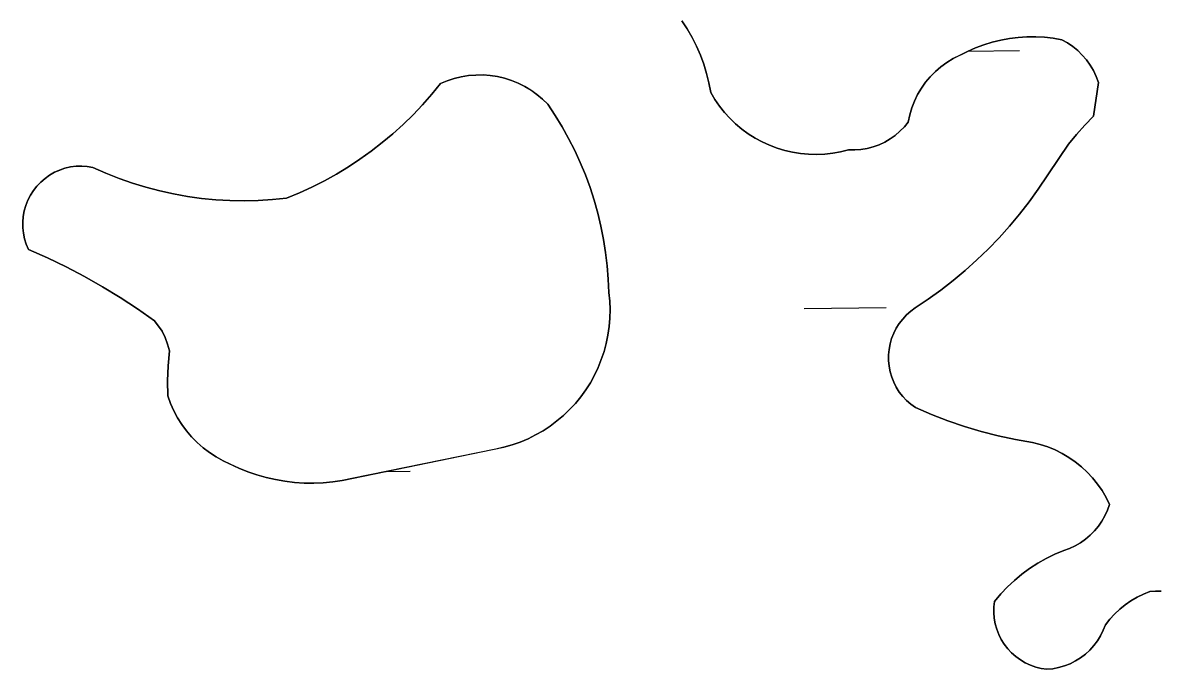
# Model space of a CAD drawing. Extents: x 3684037 to 3722149, y 433263 to 459021.
# Drawn here: x 3710630.6 to 3711075.6, y 455096.4 to 455349.5 of the extents above; entities that cross this region are included whole.
import ezdxf

# ---------------------------------------------------------------- set-up
doc = ezdxf.new("R2010")
doc.units = 0
doc.layers.add('V-TOPO-SHOR', color=7, linetype='Continuous')
doc.layers.add('V-WETL-SWMP', color=7, linetype='Continuous')

msp = doc.modelspace()

# ---------------------------------------------------------------- linework, layer by layer
at = {"layer": 'V-TOPO-SHOR'}
for points in [[(3711051.87, 455326.16), (3711050.97, 455328.49), (3711049.87, 455330.74), (3711048.59, 455332.9), (3711047.12, 455334.92), (3711045.48, 455336.83), (3711043.69, 455338.58), (3711041.76, 455340.17), (3711039.69, 455341.59), (3711037.52, 455342.83), (3711034.12, 455343.42), (3711030.69, 455343.81), (3711027.24, 455344), (3711023.79, 455343.99), (3711020.35, 455343.77), (3711016.93, 455343.35), (3711013.53, 455342.73), (3711010.18, 455341.91), (3711006.88, 455340.9), (3711003.65, 455339.7), (3711000.49, 455338.3), (3710997.42, 455336.73), (3710994.87, 455335.45), (3710992.43, 455333.97), (3710990.11, 455332.29), (3710987.95, 455330.42), (3710985.94, 455328.39), (3710984.11, 455326.2), (3710982.46, 455323.87), (3710981.01, 455321.4), (3710979.77, 455318.83), (3710978.74, 455316.17), (3710977.93, 455313.42), (3710977.35, 455310.63), (3710975.8, 455308.74), (3710974.08, 455307), (3710972.21, 455305.42), (3710970.22, 455304.02), (3710968.1, 455302.79), (3710965.88, 455301.77), (3710963.58, 455300.94), (3710961.21, 455300.32), (3710958.8, 455299.92), (3710956.37, 455299.73), (3710953.92, 455299.77), (3710950.86, 455298.99), (3710947.76, 455298.44), (3710944.63, 455298.08), (3710941.48, 455297.94), (3710938.32, 455298.02), (3710935.18, 455298.3), (3710932.07, 455298.8), (3710929, 455299.51), (3710925.98, 455300.42), (3710923.03, 455301.53), (3710920.16, 455302.84), (3710917.38, 455304.34), (3710914.71, 455306.02), (3710912.17, 455307.88), (3710909.75, 455309.91), (3710907.48, 455312.09), (3710905.35, 455314.42), (3710903.39, 455316.89), (3710901.6, 455319.48), (3710899.99, 455322.2), (3710899.29, 455325.94), (3710898.37, 455329.64), (3710897.25, 455333.28), (3710895.93, 455336.85), (3710894.41, 455340.35), (3710892.7, 455343.75), (3710890.79, 455347.05), (3710888.71, 455350.24)], [(3710682.15, 455232.83), (3710675.51, 455237.48), (3710668.72, 455241.93), (3710661.79, 455246.15), (3710654.73, 455250.15), (3710647.55, 455253.92), (3710640.25, 455257.47), (3710632.85, 455260.78), (3710631.99, 455262.81), (3710631.33, 455264.91), (3710630.87, 455267.07), (3710630.63, 455269.26), (3710630.6, 455271.46), (3710630.78, 455273.66), (3710631.17, 455275.83), (3710631.78, 455277.95), (3710632.58, 455280), (3710633.58, 455281.96), (3710634.77, 455283.82), (3710636.13, 455285.55), (3710637.65, 455287.15), (3710639.33, 455288.59), (3710641.12, 455289.86), (3710643.04, 455290.95), (3710645.06, 455291.85), (3710647.14, 455292.55), (3710649.29, 455293.04), (3710651.48, 455293.32), (3710653.68, 455293.39), (3710655.88, 455293.25), (3710658.06, 455292.89), (3710663.13, 455290.63), (3710668.3, 455288.58), (3710673.54, 455286.73), (3710678.85, 455285.09), (3710684.23, 455283.67), (3710689.65, 455282.47), (3710695.12, 455281.49), (3710700.62, 455280.73), (3710706.16, 455280.19), (3710711.71, 455279.87), (3710717.26, 455279.78), (3710722.82, 455279.91), (3710728.37, 455280.26), (3710733.9, 455280.84), (3710738.92, 455282.92), (3710743.85, 455285.18), (3710748.7, 455287.64), (3710753.45, 455290.28), (3710758.09, 455293.09), (3710762.63, 455296.08), (3710767.05, 455299.24), (3710771.35, 455302.56), (3710775.52, 455306.05), (3710779.55, 455309.69), (3710783.44, 455313.48), (3710787.18, 455317.42), (3710790.77, 455321.49), (3710794.21, 455325.7), (3710796.84, 455326.79), (3710799.55, 455327.68), (3710802.32, 455328.35), (3710805.14, 455328.81), (3710807.98, 455329.04), (3710810.83, 455329.05), (3710813.67, 455328.84), (3710816.49, 455328.41), (3710819.26, 455327.76), (3710821.98, 455326.9), (3710824.62, 455325.82), (3710827.17, 455324.55), (3710829.62, 455323.08), (3710831.94, 455321.42), (3710834.12, 455319.59), (3710836.16, 455317.6), (3710839.06, 455313.23), (3710841.79, 455308.76), (3710844.35, 455304.18), (3710846.72, 455299.51), (3710848.91, 455294.74), (3710850.92, 455289.9), (3710852.73, 455284.98), (3710854.35, 455279.99), (3710855.77, 455274.95), (3710856.99, 455269.85), (3710858.02, 455264.71), (3710858.84, 455259.53), (3710859.46, 455254.32), (3710859.88, 455249.1), (3710860.09, 455243.86), (3710860.42, 455240.54), (3710860.56, 455237.21), (3710860.49, 455233.88), (3710860.22, 455230.56), (3710859.75, 455227.26)], [(3711040.11, 455301.97), (3711043.21, 455305.76), (3711046.46, 455309.41), (3711049.86, 455312.93), (3711051.87, 455326.16)], [(3711031.56, 455096.41), (3711029.37, 455096.74), (3711027.23, 455097.28), (3711025.15, 455098.01), (3711023.14, 455098.94), (3711021.24, 455100.07), (3711019.45, 455101.36), (3711017.8, 455102.82), (3711016.29, 455104.44), (3711014.94, 455106.19), (3711013.77, 455108.06), (3711012.78, 455110.03), (3711011.99, 455112.1), (3711011.4, 455114.22), (3711011.01, 455116.4), (3711010.83, 455118.6), (3711010.86, 455120.8), (3711011.11, 455123), (3711013.54, 455125.89), (3711016.15, 455128.63), (3711018.91, 455131.22), (3711021.81, 455133.63), (3711024.86, 455135.87), (3711028.03, 455137.93), (3711031.32, 455139.8), (3711034.71, 455141.47), (3711038.19, 455142.93), (3711040.46, 455143.74), (3711042.64, 455144.75), (3711044.73, 455145.95), (3711046.71, 455147.33), (3711048.55, 455148.87), (3711050.25, 455150.58), (3711051.79, 455152.43), (3711053.15, 455154.4), (3711054.34, 455156.5), (3711055.34, 455158.69), (3711056.14, 455160.96), (3711054.77, 455163.71), (3711053.2, 455166.36), (3711051.45, 455168.9), (3711049.51, 455171.3), (3711047.41, 455173.55), (3711045.15, 455175.65), (3711042.75, 455177.57), (3711040.22, 455179.32), (3711037.56, 455180.89), (3711034.81, 455182.26), (3711031.96, 455183.42), (3711029.03, 455184.38), (3711026.04, 455185.13), (3711019.28, 455186.35), (3711012.57, 455187.82), (3711005.92, 455189.54), (3710999.34, 455191.5), (3710992.84, 455193.71), (3710986.43, 455196.16), (3710980.11, 455198.85), (3710978.33, 455200.14), (3710976.68, 455201.59), (3710975.17, 455203.2), (3710973.83, 455204.93), (3710972.65, 455206.79), (3710971.65, 455208.75), (3710970.84, 455210.79), (3710970.23, 455212.9), (3710969.81, 455215.06), (3710969.6, 455217.24), (3710969.6, 455219.44), (3710969.81, 455221.63), (3710970.22, 455223.79), (3710970.83, 455225.9), (3710971.63, 455227.94), (3710972.63, 455229.9), (3710973.8, 455231.76), (3710975.15, 455233.5), (3710976.65, 455235.1), (3710978.29, 455236.56), (3710980.07, 455237.85), (3710985.16, 455241.27), (3710990.12, 455244.86), (3710994.96, 455248.62), (3710999.65, 455252.56), (3711004.21, 455256.66), (3711008.62, 455260.92), (3711012.87, 455265.32), (3711016.97, 455269.88), (3711020.9, 455274.58), (3711024.66, 455279.42), (3711028.25, 455284.39), (3711040.11, 455301.97)], [(3710859.75, 455227.26), (3710859.08, 455223.99), (3710858.21, 455220.78), (3710857.15, 455217.62), (3710855.9, 455214.53), (3710854.47, 455211.52), (3710852.86, 455208.6), (3710851.07, 455205.78), (3710849.12, 455203.08), (3710847.01, 455200.51), (3710844.74, 455198.06), (3710842.33, 455195.76), (3710839.79, 455193.6), (3710837.12, 455191.61), (3710834.33, 455189.78), (3710831.44, 455188.12), (3710828.46, 455186.64), (3710825.39, 455185.34), (3710822.25, 455184.23), (3710819.04, 455183.32), (3710815.79, 455182.59), (3710759.42, 455171.11), (3710755.74, 455170.35), (3710752.02, 455169.79), (3710748.28, 455169.43), (3710744.53, 455169.27), (3710740.77, 455169.31), (3710737.02, 455169.55), (3710733.29, 455169.99), (3710729.58, 455170.64), (3710725.92, 455171.47), (3710722.31, 455172.51), (3710718.75, 455173.74), (3710715.27, 455175.15), (3710711.87, 455176.75), (3710709.05, 455178.06), (3710706.33, 455179.56), (3710703.72, 455181.26), (3710701.24, 455183.13), (3710698.9, 455185.18), (3710696.72, 455187.4), (3710694.69, 455189.76), (3710692.85, 455192.26), (3710691.18, 455194.89), (3710689.71, 455197.63), (3710688.44, 455200.47), (3710687.37, 455203.39), (3710687.31, 455209.3), (3710687.55, 455215.22), (3710688.09, 455221.11), (3710687.31, 455223.73), (3710686.32, 455226.28), (3710685.14, 455228.74), (3710682.15, 455232.83)], [(3711076.41, 455126.92), (3711074.17, 455126.98), (3711071.94, 455126.83), (3711069.39, 455125.8), (3711066.92, 455124.59), (3711064.55, 455123.2), (3711062.28, 455121.64), (3711060.14, 455119.92), (3711058.13, 455118.04), (3711056.27, 455116.02), (3711054.56, 455113.87), (3711053.71, 455111.67), (3711052.66, 455109.55), (3711051.42, 455107.55), (3711050, 455105.66), (3711048.42, 455103.91), (3711046.68, 455102.32), (3711044.8, 455100.89), (3711042.79, 455099.65), (3711040.69, 455098.59), (3711038.49, 455097.73), (3711036.22, 455097.08), (3711033.9, 455096.64), (3711031.56, 455096.41)]]:
    msp.add_lwpolyline(points, dxfattribs=at)
at = {"layer": 'V-WETL-SWMP'}
for p, q in [((3711000.71, 455338.4), (3711020.88, 455338.63)), ((3710936.64, 455237.64), (3710968.64, 455238.02)), ((3710772.94, 455173.87), (3710782.31, 455173.98))]:
    msp.add_line(p, q, dxfattribs=at)
for points in [[(3710888.71, 455350.24), (3710890.79, 455347.05), (3710892.69, 455343.75), (3710894.41, 455340.35), (3710895.93, 455336.85), (3710897.25, 455333.28), (3710898.37, 455329.64), (3710899.29, 455325.94), (3710899.99, 455322.2), (3710901.6, 455319.49), (3710903.39, 455316.89), (3710905.35, 455314.42), (3710907.48, 455312.09), (3710909.75, 455309.9), (3710912.17, 455307.88), (3710914.71, 455306.02), (3710917.38, 455304.34), (3710920.16, 455302.84), (3710923.02, 455301.53), (3710925.98, 455300.42), (3710929, 455299.51)], [(3710929, 455299.51), (3710932.07, 455298.8), (3710935.18, 455298.3), (3710938.32, 455298.02), (3710941.48, 455297.95), (3710944.63, 455298.08), (3710947.76, 455298.43), (3710950.86, 455299), (3710953.92, 455299.77), (3710956.37, 455299.73), (3710958.8, 455299.92), (3710961.21, 455300.32), (3710963.58, 455300.94), (3710965.88, 455301.77), (3710968.1, 455302.79), (3710970.22, 455304.02), (3710972.21, 455305.42), (3710974.08, 455307), (3710975.8, 455308.74), (3710977.35, 455310.63), (3710977.93, 455313.42), (3710978.74, 455316.17), (3710979.77, 455318.83), (3710981.01, 455321.4), (3710982.46, 455323.86), (3710984.11, 455326.2), (3710985.94, 455328.39), (3710987.95, 455330.42), (3710990.12, 455332.29), (3710992.43, 455333.97), (3710994.87, 455335.45), (3711000.49, 455338.3), (3711003.65, 455339.7), (3711006.88, 455340.9), (3711010.18, 455341.91), (3711013.53, 455342.73), (3711016.93, 455343.35), (3711020.35, 455343.77), (3711023.79, 455343.98), (3711027.24, 455344), (3711030.69, 455343.81), (3711034.12, 455343.42), (3711037.52, 455342.83), (3711039.69, 455341.59), (3711041.76, 455340.17), (3711043.69, 455338.58), (3711045.48, 455336.83), (3711047.12, 455334.93), (3711048.59, 455332.9), (3711049.87, 455330.74), (3711050.97, 455328.49), (3711051.87, 455326.16), (3711049.86, 455312.93), (3711046.46, 455309.41), (3711043.21, 455305.76), (3711040.11, 455301.97), (3711028.25, 455284.39), (3711024.66, 455279.42), (3711020.9, 455274.58), (3711016.96, 455269.88), (3711012.87, 455265.32), (3711008.62, 455260.91), (3711004.21, 455256.66), (3710999.65, 455252.56), (3710994.96, 455248.62), (3710990.12, 455244.86), (3710985.16, 455241.27), (3710980.07, 455237.85), (3710978.29, 455236.56), (3710976.65, 455235.1), (3710975.15, 455233.5), (3710973.8, 455231.76), (3710972.63, 455229.9), (3710971.63, 455227.94), (3710970.83, 455225.9), (3710970.22, 455223.79), (3710969.81, 455221.63), (3710969.6, 455219.44), (3710969.6, 455217.24), (3710969.81, 455215.06), (3710970.23, 455212.9), (3710970.84, 455210.79), (3710971.65, 455208.74), (3710972.65, 455206.79), (3710973.83, 455204.93), (3710975.18, 455203.2), (3710976.68, 455201.6), (3710978.33, 455200.14), (3710980.11, 455198.85), (3710986.43, 455196.16), (3710992.84, 455193.71), (3710999.34, 455191.5), (3711005.92, 455189.54), (3711012.57, 455187.82), (3711019.28, 455186.35), (3711026.04, 455185.13), (3711029.03, 455184.38), (3711031.96, 455183.42), (3711034.81, 455182.26), (3711037.56, 455180.89), (3711040.22, 455179.33)], [(3710688.09, 455221.11), (3710687.55, 455215.22), (3710687.31, 455209.3), (3710687.37, 455203.39), (3710688.44, 455200.47), (3710689.71, 455197.63), (3710691.18, 455194.89), (3710692.85, 455192.26), (3710694.69, 455189.76), (3710696.72, 455187.4), (3710698.9, 455185.18), (3710701.24, 455183.13), (3710703.72, 455181.26), (3710706.33, 455179.56), (3710709.05, 455178.06), (3710715.27, 455175.15), (3710718.75, 455173.74), (3710722.31, 455172.51), (3710725.92, 455171.48), (3710729.58, 455170.64), (3710733.29, 455169.99), (3710737.02, 455169.55), (3710740.77, 455169.31), (3710744.53, 455169.27), (3710748.28, 455169.43), (3710752.02, 455169.79), (3710755.74, 455170.35), (3710819.04, 455183.32), (3710822.25, 455184.23), (3710825.39, 455185.34), (3710828.46, 455186.64), (3710831.44, 455188.12), (3710834.33, 455189.78), (3710837.12, 455191.61), (3710839.79, 455193.6), (3710842.33, 455195.76), (3710844.74, 455198.06), (3710847.01, 455200.51), (3710849.12, 455203.08), (3710851.07, 455205.79), (3710852.86, 455208.6), (3710854.47, 455211.52), (3710855.9, 455214.53), (3710857.15, 455217.62), (3710858.21, 455220.78), (3710859.08, 455223.99), (3710859.75, 455227.26), (3710860.22, 455230.56), (3710860.49, 455233.88), (3710860.56, 455237.21), (3710860.42, 455240.54), (3710860.09, 455243.86), (3710859.88, 455249.1), (3710859.46, 455254.32), (3710858.84, 455259.53), (3710858.02, 455264.71), (3710856.99, 455269.85), (3710855.77, 455274.95), (3710854.35, 455279.99), (3710852.73, 455284.98), (3710850.92, 455289.9), (3710848.91, 455294.74), (3710846.72, 455299.51), (3710844.35, 455304.18), (3710841.79, 455308.76), (3710839.06, 455313.23), (3710836.16, 455317.6), (3710834.12, 455319.59), (3710831.94, 455321.42), (3710829.61, 455323.08), (3710827.17, 455324.55), (3710824.62, 455325.82), (3710821.98, 455326.9), (3710819.26, 455327.76), (3710816.49, 455328.41), (3710813.67, 455328.84), (3710810.83, 455329.05), (3710807.98, 455329.04), (3710805.14, 455328.81), (3710802.32, 455328.35), (3710799.55, 455327.68), (3710796.84, 455326.79), (3710794.21, 455325.7), (3710790.77, 455321.49), (3710787.18, 455317.42), (3710783.44, 455313.48), (3710779.55, 455309.69), (3710775.52, 455306.05), (3710771.35, 455302.56), (3710767.05, 455299.24), (3710762.63, 455296.08), (3710758.1, 455293.09), (3710753.45, 455290.27), (3710748.7, 455287.64), (3710743.85, 455285.18), (3710738.91, 455282.92), (3710733.9, 455280.84), (3710728.37, 455280.26), (3710722.82, 455279.91), (3710717.26, 455279.78), (3710711.71, 455279.87)], [(3710711.71, 455279.87), (3710706.16, 455280.19), (3710700.63, 455280.73), (3710695.12, 455281.49), (3710689.65, 455282.47), (3710684.22, 455283.67), (3710678.85, 455285.09), (3710673.54, 455286.73), (3710668.3, 455288.57), (3710663.13, 455290.63), (3710658.06, 455292.89), (3710655.88, 455293.25), (3710653.68, 455293.39), (3710651.48, 455293.32), (3710649.29, 455293.04), (3710647.14, 455292.55), (3710645.05, 455291.85), (3710643.04, 455290.95), (3710641.12, 455289.86), (3710639.32, 455288.59), (3710637.65, 455287.15), (3710636.13, 455285.55), (3710634.77, 455283.82), (3710633.58, 455281.96), (3710632.58, 455280), (3710631.78, 455277.95), (3710631.17, 455275.83), (3710630.78, 455273.66), (3710630.6, 455271.46), (3710630.63, 455269.26), (3710630.87, 455267.07), (3710631.33, 455264.91), (3710631.99, 455262.81), (3710632.85, 455260.78), (3710640.25, 455257.47), (3710647.55, 455253.92), (3710654.73, 455250.15), (3710661.79, 455246.15), (3710668.72, 455241.92), (3710675.51, 455237.48), (3710682.16, 455232.83), (3710685.15, 455228.74), (3710686.32, 455226.28), (3710687.31, 455223.73), (3710688.09, 455221.11)], [(3711040.22, 455179.33), (3711042.75, 455177.57), (3711045.16, 455175.65), (3711047.41, 455173.55), (3711049.51, 455171.3), (3711051.45, 455168.9), (3711053.2, 455166.36), (3711054.77, 455163.71), (3711056.14, 455160.96), (3711055.34, 455158.69), (3711054.34, 455156.5), (3711053.15, 455154.41), (3711051.79, 455152.43), (3711050.25, 455150.58), (3711048.55, 455148.87), (3711046.7, 455147.33), (3711044.73, 455145.95), (3711042.64, 455144.75), (3711040.46, 455143.74), (3711038.19, 455142.94), (3711034.71, 455141.47), (3711031.32, 455139.8), (3711028.03, 455137.93), (3711024.86, 455135.87), (3711021.81, 455133.63), (3711018.91, 455131.22), (3711016.15, 455128.63), (3711013.54, 455125.89), (3711011.11, 455123), (3711010.86, 455120.8), (3711010.83, 455118.6), (3711011.01, 455116.4), (3711011.4, 455114.22), (3711011.99, 455112.1), (3711012.78, 455110.03), (3711013.77, 455108.06), (3711014.95, 455106.19), (3711016.29, 455104.44), (3711017.8, 455102.82), (3711019.45, 455101.36), (3711021.24, 455100.07), (3711023.15, 455098.95), (3711025.15, 455098.01), (3711027.23, 455097.28), (3711029.37, 455096.74), (3711031.56, 455096.41), (3711033.9, 455096.64)], [(3711033.9, 455096.64), (3711036.22, 455097.08), (3711038.49, 455097.73), (3711040.69, 455098.59), (3711042.79, 455099.65), (3711044.8, 455100.89), (3711046.68, 455102.32), (3711048.42, 455103.91), (3711050, 455105.66), (3711051.42, 455107.54), (3711052.66, 455109.55), (3711053.71, 455111.67), (3711054.56, 455113.87), (3711056.27, 455116.02), (3711058.13, 455118.04), (3711060.14, 455119.92), (3711062.28, 455121.64), (3711064.55, 455123.2), (3711066.92, 455124.59), (3711069.39, 455125.8), (3711071.94, 455126.83), (3711074.17, 455126.98), (3711076.41, 455126.92)]]:
    msp.add_lwpolyline(points, dxfattribs=at)

doc.saveas('drawing.dxf')
